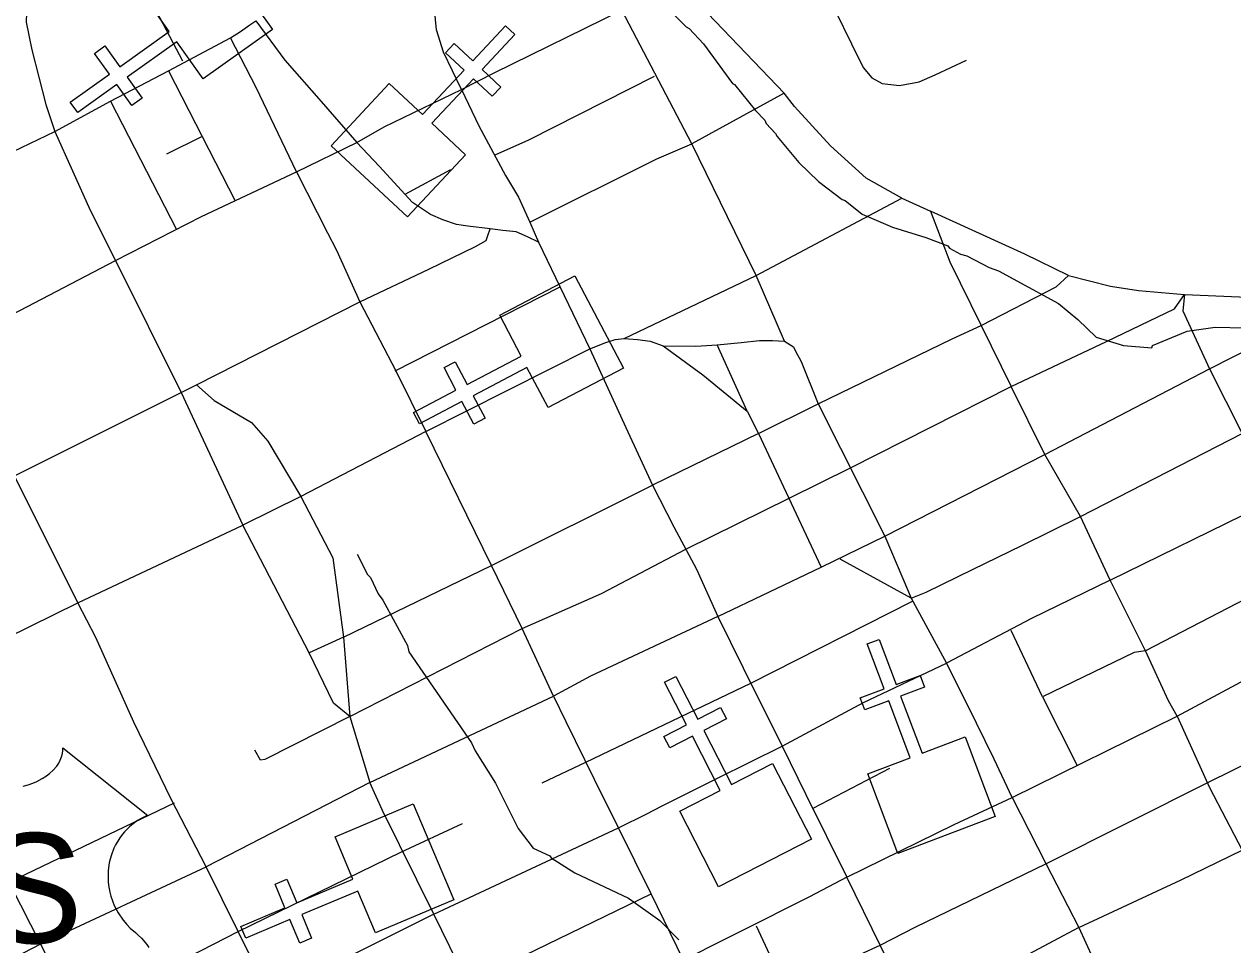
# Model space of a CAD drawing. Extents: x 1248089 to 1457196, y 820910 to 988753.
# Drawn here: x 1365300 to 1368328, y 884930 to 887236 of the extents above; entities that cross this region are included whole.
import ezdxf

# ---------------------------------------------------------------- set-up
doc = ezdxf.new("R2010")
doc.units = 0
for name, color, linetype in [('Exist Cultural Church CELL', 7, 'Continuous'), ('Exist Hydrographic Misc Water Feature', 7, 'Continuous'), ('Exist Road Non-System Type 51', 7, 'Continuous'), ('Exist Road Primary US Attributed', 7, 'Continuous'), ('Exist Road Primary US Shield Number Label', 7, 'Continuous'), ('Prop Horizontal Alignment Direction Label', 7, 'Continuous')]:
    doc.layers.add(name, color=color, linetype=linetype)

msp = doc.modelspace()

# ---------------------------------------------------------------- linework, layer by layer
at = {"layer": 'Exist Cultural Church CELL'}
for points in [[(1365748.7, 887098.5), (1365682.5, 887191.1), (1365558.5, 887102.7), (1365595.6, 887050.6), (1365569.6, 887032), (1365532.4, 887084.2), (1365434.5, 887014.4), (1365415.9, 887040.5), (1365513.8, 887110.3), (1365476.7, 887162.4), (1365502.7, 887180.9), (1365539.9, 887128.8), (1365663.9, 887217.2), (1365597.2, 887311.2), (1365770.6, 887434.7), (1365922.1, 887222)], [(1366215, 887086.7), (1366298.3, 887009.1), (1366402.3, 887120.4), (1366355.6, 887164.1), (1366377.4, 887187.4), (1366424.1, 887143.7), (1366506.3, 887231.6), (1366529.7, 887209.7), (1366447.6, 887121.8), (1366494.3, 887078.1), (1366472.5, 887054.8), (1366425.7, 887098.5), (1366321.7, 886987.2), (1366405.8, 886908.3), (1366260.4, 886752.8), (1366069.6, 886931.2)], [(1366613.1, 886275.2), (1366559.9, 886375.9), (1366425.1, 886305), (1366454.9, 886248.4), (1366426.6, 886233.5), (1366396.8, 886290.2), (1366290.4, 886234.2), (1366275.5, 886262.6), (1366381.9, 886318.5), (1366352.1, 886375.2), (1366380.4, 886390.1), (1366410.2, 886333.4), (1366545, 886404.3), (1366491.5, 886506.4), (1366680, 886605.5), (1366801.5, 886374.3)], [(1367413.4, 885357.8), (1367519.9, 885398.2), (1367466, 885540.7), (1367406.2, 885518.1), (1367394.9, 885547.9), (1367454.7, 885570.6), (1367412.2, 885683.1), (1367442.2, 885694.4), (1367484.7, 885581.9), (1367544.6, 885604.5), (1367555.9, 885574.6), (1367496, 885552), (1367549.8, 885409.6), (1367657.8, 885450.1), (1367733, 885250.9), (1367488.7, 885158.6)], [(1366942.7, 885264.2), (1367043.9, 885316.4), (1366974.3, 885451.9), (1366917.4, 885422.6), (1366902.8, 885451.1), (1366959.7, 885480.3), (1366904.7, 885587.3), (1366933.2, 885601.9), (1366988.2, 885495), (1367045.1, 885524.2), (1367059.7, 885495.8), (1367002.8, 885466.5), (1367072.4, 885331.1), (1367175.1, 885383.6), (1367272.4, 885194.2), (1367040, 885074.8)], [(1366180.3, 884959.4), (1366135.9, 885064.3), (1365995.6, 885005.2), (1366020.4, 884946.2), (1365991, 884933.8), (1365966.1, 884992.8), (1365855.3, 884946.2), (1365842.8, 884975.7), (1365953.7, 885022.4), (1365928.9, 885081.4), (1365958.3, 885093.7), (1365983.2, 885034.8), (1366123.5, 885093.8), (1366079, 885200.2), (1366275.2, 885282.8), (1366376.6, 885042)]]:
    msp.add_lwpolyline(points, close=True, dxfattribs=at)
at = {"layer": 'Exist Hydrographic Misc Water Feature'}
for points in [[(1366872.6, 887315.2), (1366958.7, 887229.2), (1366966.6, 887225.1), (1367001.8, 887186.2), (1367074.6, 887086.9), (1367079.5, 887084.4), (1367132.1, 887019.3), (1367155.6, 886994.7), (1367159.4, 886986.6), (1367182.9, 886962.1), (1367186.6, 886954), (1367241.2, 886888.8), (1367290.2, 886841.6), (1367349.1, 886796.3), (1367357.1, 886794.1), (1367399.7, 886759.5), (1367475.7, 886727.4), (1367559, 886701.5), (1367614.6, 886680.2), (1367618.5, 886674.1), (1367646.2, 886659.5), (1367662.1, 886655.1), (1367717.4, 886625.9), (1367741.2, 886617.3), (1367891.4, 886535.9), (1367939.6, 886496.1), (1367985.5, 886451.7), (1368054.4, 886430.8), (1368125, 886424.5), (1368127.1, 886430.5), (1368213.9, 886466.5), (1368284.1, 886476.9), (1368358.1, 886475.2)], [(1366134.8, 885908.2), (1366160.3, 885857.5), (1366168, 885849.3), (1366187.2, 885808.9), (1366198.8, 885792.6), (1366260.3, 885679.2), (1366263.9, 885663.1), (1366420.9, 885435.5), (1366430.5, 885415.3), (1366480.7, 885334.2), (1366538.2, 885220.8), (1366575.1, 885172), (1366617, 885152.1), (1366620.5, 885147), (1366679.7, 885109.6), (1366814.3, 885046.5), (1366893.1, 884990.7), (1366940, 884941.6)]]:
    msp.add_lwpolyline(points, dxfattribs=at)
at = {"layer": 'Exist Road Non-System Type 51'}
for p, q in [((1366945.7, 887332.8), (1367203.8, 887062.6)), ((1366972.6, 886935.8), (1366797.7, 887271)), ((1367203.8, 887062.6), (1366972.6, 886935.8)), ((1365516.5, 887042.4), (1365681.8, 886721.4)), ((1365746.3, 886954.4), (1365656.7, 886909.6)), ((1367133.8, 886605.9), (1366972.6, 886935.8)), ((1366254.7, 886810.1), (1366369, 886871.6)), ((1367499.2, 886799.5), (1367570.7, 886767.4)), ((1365125.7, 886433.3), (1365528.8, 886643.3)), ((1365528.8, 886643.3), (1365694, 886312.6)), ((1367204.7, 886441.3), (1367133.8, 886605.9)), ((1366229.3, 886367.3), (1366641.3, 886577)), ((1367697.9, 886480.6), (1367773.1, 886328.2)), ((1366306.4, 886215.6), (1366717.6, 886422)), ((1367111.2, 886266), (1367036.5, 886432.1)), ((1366231.3, 886366.9), (1366306.4, 886215.6)), ((1365275.8, 886104.2), (1365694, 886312.6)), ((1365694, 886312.6), (1365847.9, 885980.8)), ((1367111.2, 886266), (1367139.8, 886210.5)), ((1367139.8, 886210.5), (1367289.6, 886284.8)), ((1366306.4, 886215.6), (1365993, 886052.5)), ((1366470.9, 885879.4), (1366306.4, 886215.6)), ((1367139.8, 886210.5), (1366874.3, 886080.6)), ((1365434.7, 885786.4), (1365275.8, 886104.2)), ((1365993, 886052.5), (1365847.9, 885980.8)), ((1368020.6, 885843.1), (1368434.2, 886045.7)), ((1365434.7, 885786.4), (1365847.9, 885980.8)), ((1366014.5, 885660.5), (1365847.9, 885980.8)), ((1367522, 885798.2), (1367344.1, 885895.6)), ((1366100.5, 885700), (1366470.9, 885879.4)), ((1366116.2, 885501.1), (1366547.9, 885721.6)), ((1367851.6, 885550.3), (1367772.8, 885717)), ((1366100.5, 885700), (1366014.5, 885660.5)), ((1366100.5, 885700), (1366116.2, 885501.1)), ((1367851.6, 885550.3), (1367937.6, 885380)), ((1366116.2, 885501.1), (1366166.1, 885336.2)), ((1367277.1, 885271.7), (1367468.8, 885372.1)), ((1365264.3, 885087.1), (1365676.5, 885285)), ((1365340.8, 884930.9), (1365756.5, 885125.2))]:
    msp.add_line(p, q, dxfattribs=at)
for points in [[(1365697.6, 887142.6), (1365616.6, 887297.6), (1365554.6, 887416.8), (1365480.8, 887587.6)], [(1366395.8, 887072.3), (1366350.9, 887165.2), (1366333.6, 887221.3), (1366328.5, 887273.3), (1366331.6, 887331.5), (1366335.6, 887358.6), (1366342.8, 887382.1)], [(1365307.7, 887311.7), (1365305.7, 887240.2), (1365319.9, 887170.9), (1365354.6, 887034.1), (1365376.9, 886966.3), (1365465.6, 886769.4), (1365528.8, 886643.3)], [(1366395.8, 887072.3), (1366477.5, 887113.9), (1366797.7, 887271)], [(1367331.7, 887269.7), (1367372.5, 887186.1), (1367402.1, 887127), (1367423.5, 887101.5), (1367450, 887087.2), (1367492.8, 887082.1), (1367542.8, 887091.3), (1367582.6, 887108.6), (1367661.1, 887145.3)], [(1365817, 887201.1), (1365842.5, 887217.1), (1365866, 887233.5), (1365880.3, 887243.7)], [(1365880.3, 887243.7), (1365953.7, 887145.7), (1366044.4, 887041.6), (1366134, 886938.8)], [(1364937.6, 886756), (1365376.9, 886966.3), (1365516.5, 887042.4), (1365661.9, 887118.7), (1365817, 887201.1)], [(1365982.2, 886865.4), (1365881.2, 887076.6), (1365817, 887201.1)], [(1365661.9, 887118.7), (1365746.3, 886954.4), (1365828.7, 886793.1)], [(1366480.2, 886908), (1366564.3, 886945.7), (1366879.6, 887105.2)], [(1366134, 886938.8), (1366202.1, 886978.5), (1366395.8, 887072.3)], [(1366395.8, 887072.3), (1366439, 886980.6), (1366506.2, 886856.1), (1366538.9, 886802.1), (1366567.4, 886739.8)], [(1367499.2, 886799.5), (1367409.6, 886849.7), (1367320.1, 886930.4), (1367230.5, 887029), (1367203.8, 887062.6)], [(1365982.2, 886865.4), (1366134, 886938.8)], [(1366467.5, 886722.5), (1366411.7, 886729.8), (1366383.2, 886733.9), (1366349.5, 886745.2), (1366317.9, 886758.4), (1366273.1, 886789), (1366189.5, 886879.8), (1366134, 886938.8)], [(1366567.4, 886739.8), (1366885.5, 886898), (1366972.6, 886935.8)], [(1365528.8, 886643.3), (1365744.8, 886753.7), (1365982.2, 886865.4)], [(1365982.2, 886865.4), (1366060, 886712.5), (1366082.4, 886669.6)], [(1366803, 886448.4), (1367133.8, 886605.9), (1367499.2, 886799.5)], [(1367916.4, 886606.1), (1367807.2, 886659.8), (1367570.7, 886767.4)], [(1367570.7, 886767.4), (1367619.1, 886640.1), (1367697.9, 886480.6)], [(1366141.5, 886540.1), (1366313.9, 886621.7), (1366431.1, 886678.8), (1366457.6, 886694.1), (1366461.7, 886706.4), (1366467.5, 886722.5)], [(1366588.8, 886689.8), (1366561.3, 886703.1), (1366532.8, 886715.3), (1366499.1, 886718.4), (1366467.5, 886722.5)], [(1366567.4, 886739.8), (1366588.8, 886689.8)], [(1368269.4, 886372), (1368561.2, 886520.2), (1368906.9, 886683.3), (1369013.7, 886738.6)], [(1366588.8, 886689.8), (1366717.6, 886422)], [(1366082.4, 886669.6), (1366141.5, 886540.1)], [(1367697.9, 886480.6), (1367886, 886577.4), (1367916.4, 886606.1)], [(1367916.4, 886606.1), (1368022.1, 886579.4), (1368091.9, 886568.6), (1368206.7, 886558.4), (1368344.5, 886552.5), (1368423.3, 886548.9), (1368561.2, 886520.2)], [(1365694, 886312.6), (1365731.6, 886332.3), (1366141.5, 886540.1)], [(1366141.5, 886540.1), (1366231.3, 886366.9)], [(1367773.1, 886328.2), (1368011.6, 886440.4), (1368181.7, 886522.9), (1368206.7, 886558.4)], [(1368206.7, 886558.4), (1368203.2, 886517.2), (1368269.4, 886372), (1368351.8, 886210.6), (1368434.2, 886045.7), (1368520.2, 885879), (1368603.3, 885711.9)], [(1367289.6, 886284.8), (1367625.2, 886447.1), (1367697.9, 886480.6)], [(1366717.6, 886422), (1366757.1, 886438.2), (1366780.6, 886445.4), (1366803, 886448.4), (1366836.7, 886445.4), (1366868.3, 886441.3), (1366900.9, 886430.1)], [(1366900.9, 886430.1), (1366982.5, 886429), (1367036.5, 886432.1), (1367096.7, 886438.2), (1367142.5, 886443.3), (1367175.2, 886443.3), (1367204.7, 886441.3), (1367227.2, 886427), (1367232.3, 886416.8), (1367246.5, 886390.3), (1367289.6, 886284.8)], [(1366717.6, 886422), (1366807.3, 886225), (1366874.3, 886080.6)], [(1366900.9, 886430.1), (1367000.1, 886357.5), (1367111.2, 886266)], [(1367456.4, 885952.9), (1367857.5, 886157.7), (1368269.4, 886372)], [(1365731.6, 886332.3), (1365776.3, 886293.3), (1365869.4, 886237.7), (1365910.6, 886191.1), (1365993, 886052.5)], [(1366957.6, 885920.7), (1367218.2, 886049.3), (1367370.5, 886124.6), (1367773.1, 886328.2)], [(1368020.6, 885843.1), (1367946.6, 886002), (1367857.5, 886157.7), (1367773.1, 886328.2)], [(1367289.6, 886284.8), (1367456.4, 885952.9)], [(1367139.8, 886210.5), (1367297.3, 885875.4)], [(1367522, 885798.2), (1367559.7, 885812.5), (1367678, 885870.7), (1367799.3, 885929.8), (1367946.6, 886002), (1368351.8, 886210.6)], [(1369003.6, 886119.9), (1368906.6, 886066.5), (1368520.2, 885879), (1368109, 885666.1), (1368080.9, 885661.4), (1367851.6, 885550.3)], [(1366470.9, 885879.4), (1366874.3, 886080.6)], [(1366874.3, 886080.6), (1366928.1, 885976.8), (1366984.2, 885870.7), (1367038.3, 885752.3)], [(1365993, 886052.5), (1366073.6, 885898.9), (1366100.5, 885700)], [(1367297.3, 885875.4), (1367456.4, 885952.9)], [(1367456.4, 885952.9), (1367501.6, 885847.2), (1367522, 885798.2)], [(1366547.9, 885721.6), (1366746.2, 885809.5), (1366957.6, 885920.7)], [(1366626.1, 885552.6), (1366547.9, 885721.6), (1366470.9, 885879.4)], [(1367038.3, 885752.3), (1367297.3, 885875.4)], [(1368020.6, 885843.1), (1367823.8, 885747.2), (1367610.7, 885635)], [(1368188.6, 885501.9), (1368167.1, 885540.6), (1368109, 885666.1), (1368020.6, 885843.1)], [(1367292, 884858.4), (1367444.3, 884928.3), (1367533.8, 884974.9), (1367859.8, 885132.6), (1368269.3, 885338), (1368550.5, 885476), (1368687.8, 885538.1), (1369244.9, 885815.9)], [(1365020.8, 885582.1), (1365434.7, 885786.4)], [(1365756.5, 885125.2), (1365668.9, 885294.3), (1365575.1, 885487.2), (1365479.5, 885699), (1365434.7, 885786.4)], [(1367525, 885789.8), (1367120.2, 885583.7), (1366706.5, 885386.5), (1366597.2, 885334.5)], [(1367522, 885798.2), (1367610.7, 885635)], [(1367038.3, 885752.3), (1366719.1, 885602.8), (1366626.1, 885552.6)], [(1367038.3, 885752.3), (1367101.2, 885623), (1367199.1, 885427.1)], [(1368188.6, 885501.9), (1368370.8, 885599.6), (1368603.3, 885711.9)], [(1366116.2, 885501.1), (1366075, 885535.2), (1366014.5, 885660.5)], [(1367199.1, 885427.1), (1367403, 885536.3), (1367610.7, 885635)], [(1367775, 885298.3), (1367730.1, 885394.2), (1367663.9, 885530.5), (1367610.7, 885635)], [(1365020.8, 885582.1), (1365089.1, 885432.4), (1365189, 885228.3), (1365340.8, 884930.9)], [(1366166.1, 885336.2), (1366626.1, 885552.6)], [(1366626.1, 885552.6), (1366657.1, 885488.6), (1366751.9, 885296.8), (1366788.8, 885222.5), (1366859.9, 885257.3), (1366896.6, 885276.7), (1367037.3, 885347.1), (1367199.1, 885427.1)], [(1367775, 885298.3), (1368188.6, 885501.9)], [(1368188.6, 885501.9), (1368270.1, 885323.5), (1368351.7, 885166.4)], [(1366116.2, 885501.1), (1365903.1, 885393.6), (1365892.3, 885391.8), (1365878, 885416.9)], [(1367199.1, 885427.1), (1367258.4, 885306.3), (1367361.4, 885099.2)], [(1366166.1, 885336.2), (1365756.5, 885125.2)], [(1366326.3, 885006.2), (1366198, 885266), (1366166.1, 885336.2)], [(1367361.4, 885099.2), (1367630.4, 885231.2), (1367775, 885298.3)], [(1367775, 885298.3), (1367860.1, 885133.2), (1367942.7, 884973)], [(1365431.5, 884754.8), (1365836.8, 884963.2), (1366243.9, 885162), (1366398.4, 885233.7)], [(1366326.3, 885006.2), (1366788.8, 885222.5)], [(1366951.8, 884890.9), (1366871.2, 885057.6), (1366788.8, 885222.5)], [(1367942.7, 884973), (1368198.6, 885092.4), (1368351.7, 885166.4)], [(1365916.4, 884801), (1365756.5, 885125.2)], [(1365174.5, 884225), (1365584.7, 884431.4), (1365998.5, 884635.8), (1366408.1, 884832.4), (1366871.2, 885057.6)], [(1366326.3, 885006.2), (1365916.4, 884801)], [(1366496.7, 884666.6), (1366447.6, 884759.3), (1366326.3, 885006.2)], [(1367134.4, 884976.7), (1367290.2, 884641.5), (1367369, 884481.9), (1367387, 884446.1)], [(1367942.7, 884973), (1367752.5, 884871.8)], [(1367942.7, 884973), (1367995, 884857.6), (1368094.9, 884643.3)], [(1365340.8, 884930.9), (1365140.9, 884827.9), (1364939.2, 884726.3)], [(1365340.8, 884930.9), (1365495.9, 884625.3), (1365505.8, 884598.1)]]:
    msp.add_lwpolyline(points, dxfattribs=at)
at = {"layer": 'Exist Road Primary US Attributed'}
msp.add_lwpolyline([(1367687.5, 884431.2), (1367530.2, 884755.4), (1367361.4, 885099.2), (1367267.9, 885049.7), (1366917, 884873.4), (1366496.7, 884666.6), (1366077.3, 884471.1), (1365959, 884414.6), (1365669.4, 884264.4)], dxfattribs=at)
at = {"layer": 'Prop Horizontal Alignment Direction Label'}
msp.add_lwpolyline([(1365297.8, 885326.9), (1365310.6, 885330.3), (1365322.1, 885334.4), (1365332.3, 885338.8), (1365345.5, 885345.7), (1365356.1, 885352.4), (1365363.9, 885358.7), (1365373.2, 885367.2), (1365382, 885377.4), (1365387.2, 885384.8), (1365390.8, 885392.4), (1365394.2, 885400.5), (1365396.3, 885409), (1365397.3, 885416.4), (1365397.5, 885422.8), (1365610, 885253.4), (1365605, 885251.5), (1365593.5, 885245.9), (1365584.3, 885240.5), (1365569.7, 885230.2), (1365563.4, 885224.5), (1365557.1, 885218.6), (1365551.4, 885212.3), (1365546.3, 885206.4), (1365540.1, 885197.9), (1365534.6, 885189.3), (1365529.2, 885179.9), (1365525.2, 885171.8), (1365518.7, 885154.7), (1365515.6, 885143.9), (1365513.6, 885134.7), (1365511.1, 885115.7), (1365510.4, 885106.7), (1365510.4, 885097.8), (1365510.9, 885088.4), (1365511.8, 885079.3), (1365513.4, 885069.9), (1365514.9, 885061.6), (1365517.6, 885051.4), (1365521.3, 885039.6), (1365526, 885028.2), (1365535.7, 885009.7), (1365548.2, 884990.9), (1365557.1, 884980.4), (1365565.9, 884971.3), (1365579, 884960.3), (1365586.1, 884954), (1365594.3, 884945.8), (1365607.6, 884930.4), (1365613, 884923.1)], dxfattribs=at)

# ---------------------------------------------------------------- texts
at = {"layer": 'Exist Road Primary US Shield Number Label'}
msp.add_text('BUS', height=275, dxfattribs=at).set_placement((1364691, 884934))

doc.saveas('drawing.dxf')
